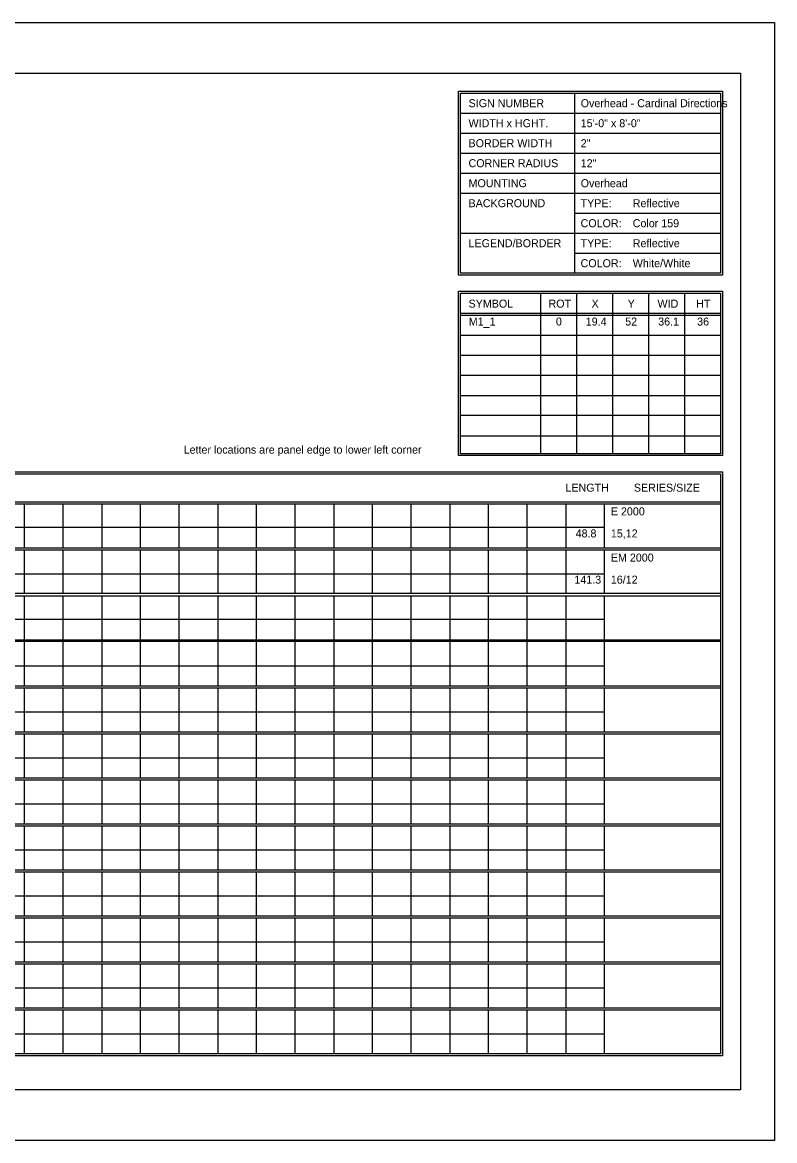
# Model space of a CAD drawing. Extents: x 1806251 to 1809821, y 414895 to 422886.
# Drawn here: x 1809679.34 to 1809684.89, y 415345.97 to 415354.23 of the extents above; entities that cross this region are included whole.
import ezdxf

# ---------------------------------------------------------------- set-up
doc = ezdxf.new("R2010")
doc.units = 0
doc.layers.add('GSSHT', color=7, linetype='Continuous')

msp = doc.modelspace()

# ---------------------------------------------------------------- linework, layer by layer
at = {"layer": 'GSSHT'}
for p, q in [((1809672.1349, 415354.2262), (1809684.8891, 415354.2262)), ((1809684.8891, 415354.2262), (1809684.8891, 415345.9725)), ((1809683.4126, 415353.7035), (1809683.4126, 415352.3747)), ((1809682.571, 415353.5559), (1809684.4905, 415353.5559)), ((1809682.571, 415353.4082), (1809684.4905, 415353.4082)), ((1809682.571, 415353.2606), (1809684.4905, 415353.2606)), ((1809682.571, 415353.1129), (1809684.4905, 415353.1129)), ((1809682.571, 415352.9653), (1809684.4905, 415352.9653)), ((1809683.4126, 415352.8176), (1809684.4905, 415352.8176)), ((1809682.571, 415352.67), (1809684.4905, 415352.67)), ((1809683.4126, 415352.5223), (1809684.4905, 415352.5223)), ((1809683.1616, 415352.227), (1809683.1616, 415351.0428)), ((1809683.4274, 415352.227), (1809683.4274, 415351.0428)), ((1809683.6931, 415352.227), (1809683.6931, 415351.0428)), ((1809683.9589, 415352.227), (1809683.9589, 415351.0428)), ((1809684.2247, 415352.227), (1809684.2247, 415351.0428)), ((1809682.571, 415352.0794), (1809684.4905, 415352.0794)), ((1809682.571, 415352.0646), (1809684.4905, 415352.0646)), ((1809682.571, 415351.9169), (1809684.4905, 415351.9169)), ((1809682.571, 415351.7693), (1809684.4905, 415351.7693)), ((1809682.571, 415351.6216), (1809684.4905, 415351.6216)), ((1809682.571, 415351.471), (1809684.4905, 415351.471)), ((1809682.571, 415351.3263), (1809684.4905, 415351.3263)), ((1809682.571, 415351.1757), (1809684.4905, 415351.1757)), ((1809672.7816, 415350.6885), (1809684.4905, 415350.6885)), ((1809672.7816, 415350.6737), (1809684.4905, 415350.6737)), ((1809679.3492, 415350.6737), (1809679.3492, 415350.3489)), ((1809679.6357, 415350.6737), (1809679.6357, 415350.3489)), ((1809679.9221, 415350.6737), (1809679.9221, 415350.3489)), ((1809680.2056, 415350.6737), (1809680.2056, 415350.3489)), ((1809680.492, 415350.6737), (1809680.492, 415350.3489)), ((1809680.7785, 415350.6737), (1809680.7785, 415350.3489)), ((1809681.062, 415350.6737), (1809681.062, 415350.3489)), ((1809681.3484, 415350.6737), (1809681.3484, 415350.3489)), ((1809681.6349, 415350.6737), (1809681.6349, 415350.3489)), ((1809681.9184, 415350.6737), (1809681.9184, 415350.3489)), ((1809682.2048, 415350.6737), (1809682.2048, 415350.3489)), ((1809682.4913, 415350.6737), (1809682.4913, 415350.3489)), ((1809682.7747, 415350.6737), (1809682.7747, 415350.3489)), ((1809683.0612, 415350.6737), (1809683.0612, 415350.3489)), ((1809683.3476, 415350.6737), (1809683.3476, 415350.3489)), ((1809683.6311, 415350.6737), (1809683.6311, 415350.3489)), ((1809672.7816, 415350.4995), (1809683.6311, 415350.4995)), ((1809672.7816, 415350.3489), (1809684.4905, 415350.3489)), ((1809672.7816, 415350.3341), (1809684.4905, 415350.3341)), ((1809679.3492, 415350.3341), (1809679.3492, 415350.0122)), ((1809679.6357, 415350.3341), (1809679.6357, 415350.0122)), ((1809679.9221, 415350.3341), (1809679.9221, 415350.0122)), ((1809680.2056, 415350.3341), (1809680.2056, 415350.0122)), ((1809680.492, 415350.3341), (1809680.492, 415350.0122)), ((1809680.7785, 415350.3341), (1809680.7785, 415350.0122)), ((1809681.062, 415350.3341), (1809681.062, 415350.0122)), ((1809681.3484, 415350.3341), (1809681.3484, 415350.0122)), ((1809681.6349, 415350.3341), (1809681.6349, 415350.0122)), ((1809681.9184, 415350.3341), (1809681.9184, 415350.0122)), ((1809682.2048, 415350.3341), (1809682.2048, 415350.0122)), ((1809682.4913, 415350.3341), (1809682.4913, 415350.0122)), ((1809682.7747, 415350.3341), (1809682.7747, 415350.0122)), ((1809683.0612, 415350.3341), (1809683.0612, 415350.0122)), ((1809683.3476, 415350.3341), (1809683.3476, 415350.0122)), ((1809683.6311, 415350.3341), (1809683.6311, 415350.0122)), ((1809672.7816, 415350.1569), (1809683.6311, 415350.1569)), ((1809672.7816, 415350.0122), (1809684.4905, 415350.0122)), ((1809672.7816, 415349.9945), (1809684.4905, 415349.9945)), ((1809679.3492, 415349.9945), (1809679.3492, 415349.6697)), ((1809679.6357, 415349.9945), (1809679.6357, 415349.6697)), ((1809679.9221, 415349.9945), (1809679.9221, 415349.6697)), ((1809680.2056, 415349.9945), (1809680.2056, 415349.6697)), ((1809680.492, 415349.9945), (1809680.492, 415349.6697)), ((1809680.7785, 415349.9945), (1809680.7785, 415349.6697)), ((1809681.062, 415349.9945), (1809681.062, 415349.6697)), ((1809681.3484, 415349.9945), (1809681.3484, 415349.6697)), ((1809681.6349, 415349.9945), (1809681.6349, 415349.6697)), ((1809681.9184, 415349.9945), (1809681.9184, 415349.6697)), ((1809682.2048, 415349.9945), (1809682.2048, 415349.6697)), ((1809682.4913, 415349.9945), (1809682.4913, 415349.6697)), ((1809682.7747, 415349.9945), (1809682.7747, 415349.6697)), ((1809683.0612, 415349.9945), (1809683.0612, 415349.6697)), ((1809683.3476, 415349.9945), (1809683.3476, 415349.6697)), ((1809683.6311, 415349.9945), (1809683.6311, 415349.6697)), ((1809672.7816, 415349.8203), (1809683.6311, 415349.8203)), ((1809672.7816, 415349.6697), (1809684.4905, 415349.6697)), ((1809672.7816, 415349.6579), (1809684.4905, 415349.6579)), ((1809679.3492, 415349.6579), (1809679.3492, 415349.3301)), ((1809679.6357, 415349.6579), (1809679.6357, 415349.3301)), ((1809679.9221, 415349.6579), (1809679.9221, 415349.3301)), ((1809680.2056, 415349.6579), (1809680.2056, 415349.3301)), ((1809680.492, 415349.6579), (1809680.492, 415349.3301)), ((1809680.7785, 415349.6579), (1809680.7785, 415349.3301)), ((1809681.062, 415349.6579), (1809681.062, 415349.3301)), ((1809681.3484, 415349.6579), (1809681.3484, 415349.3301)), ((1809681.6349, 415349.6579), (1809681.6349, 415349.3301)), ((1809681.9184, 415349.6579), (1809681.9184, 415349.3301)), ((1809682.2048, 415349.6579), (1809682.2048, 415349.3301)), ((1809682.4913, 415349.6579), (1809682.4913, 415349.3301)), ((1809682.7747, 415349.6579), (1809682.7747, 415349.3301)), ((1809683.0612, 415349.6579), (1809683.0612, 415349.3301)), ((1809683.3476, 415349.6579), (1809683.3476, 415349.3301)), ((1809683.6311, 415349.6579), (1809683.6311, 415349.3301)), ((1809672.7816, 415349.4777), (1809683.6311, 415349.4777)), ((1809672.7816, 415349.3301), (1809684.4905, 415349.3301)), ((1809672.7816, 415349.3153), (1809684.4905, 415349.3153)), ((1809679.3492, 415349.3153), (1809679.3492, 415348.9905)), ((1809679.6357, 415349.3153), (1809679.6357, 415348.9905)), ((1809679.9221, 415349.3153), (1809679.9221, 415348.9905)), ((1809680.2056, 415349.3153), (1809680.2056, 415348.9905)), ((1809680.492, 415349.3153), (1809680.492, 415348.9905)), ((1809680.7785, 415349.3153), (1809680.7785, 415348.9905)), ((1809681.062, 415349.3153), (1809681.062, 415348.9905)), ((1809681.3484, 415349.3153), (1809681.3484, 415348.9905)), ((1809681.6349, 415349.3153), (1809681.6349, 415348.9905)), ((1809681.9184, 415349.3153), (1809681.9184, 415348.9905)), ((1809682.2048, 415349.3153), (1809682.2048, 415348.9905)), ((1809682.4913, 415349.3153), (1809682.4913, 415348.9905)), ((1809682.7747, 415349.3153), (1809682.7747, 415348.9905)), ((1809683.0612, 415349.3153), (1809683.0612, 415348.9905)), ((1809683.3476, 415349.3153), (1809683.3476, 415348.9905)), ((1809683.6311, 415349.3153), (1809683.6311, 415348.9905)), ((1809672.7816, 415349.1381), (1809683.6311, 415349.1381)), ((1809672.7816, 415348.9905), (1809684.4905, 415348.9905)), ((1809672.7816, 415348.9757), (1809684.4905, 415348.9757)), ((1809679.3492, 415348.9757), (1809679.3492, 415348.6509)), ((1809679.6357, 415348.9757), (1809679.6357, 415348.6509)), ((1809679.9221, 415348.9757), (1809679.9221, 415348.6509)), ((1809680.2056, 415348.9757), (1809680.2056, 415348.6509)), ((1809680.492, 415348.9757), (1809680.492, 415348.6509)), ((1809680.7785, 415348.9757), (1809680.7785, 415348.6509)), ((1809681.062, 415348.9757), (1809681.062, 415348.6509)), ((1809681.3484, 415348.9757), (1809681.3484, 415348.6509)), ((1809681.6349, 415348.9757), (1809681.6349, 415348.6509)), ((1809681.9184, 415348.9757), (1809681.9184, 415348.6509)), ((1809682.2048, 415348.9757), (1809682.2048, 415348.6509)), ((1809682.4913, 415348.9757), (1809682.4913, 415348.6509)), ((1809682.7747, 415348.9757), (1809682.7747, 415348.6509)), ((1809683.0612, 415348.9757), (1809683.0612, 415348.6509)), ((1809683.3476, 415348.9757), (1809683.3476, 415348.6509)), ((1809683.6311, 415348.9757), (1809683.6311, 415348.6509)), ((1809672.7816, 415348.7985), (1809683.6311, 415348.7985)), ((1809672.7816, 415348.6509), (1809684.4905, 415348.6509)), ((1809672.7816, 415348.6361), (1809684.4905, 415348.6361)), ((1809679.3492, 415348.6361), (1809679.3492, 415348.3113)), ((1809679.6357, 415348.6361), (1809679.6357, 415348.3113)), ((1809679.9221, 415348.6361), (1809679.9221, 415348.3113)), ((1809680.2056, 415348.6361), (1809680.2056, 415348.3113)), ((1809680.492, 415348.6361), (1809680.492, 415348.3113)), ((1809680.7785, 415348.6361), (1809680.7785, 415348.3113)), ((1809681.062, 415348.6361), (1809681.062, 415348.3113)), ((1809681.3484, 415348.6361), (1809681.3484, 415348.3113)), ((1809681.6349, 415348.6361), (1809681.6349, 415348.3113)), ((1809681.9184, 415348.6361), (1809681.9184, 415348.3113)), ((1809682.2048, 415348.6361), (1809682.2048, 415348.3113)), ((1809682.4913, 415348.6361), (1809682.4913, 415348.3113)), ((1809682.7747, 415348.6361), (1809682.7747, 415348.3113)), ((1809683.0612, 415348.6361), (1809683.0612, 415348.3113)), ((1809683.3476, 415348.6361), (1809683.3476, 415348.3113)), ((1809683.6311, 415348.6361), (1809683.6311, 415348.3113)), ((1809672.7816, 415348.4589), (1809683.6311, 415348.4589)), ((1809672.7816, 415348.3113), (1809684.4905, 415348.3113)), ((1809672.7816, 415348.2965), (1809684.4905, 415348.2965)), ((1809679.3492, 415348.2965), (1809679.3492, 415347.9717)), ((1809679.6357, 415348.2965), (1809679.6357, 415347.9717)), ((1809679.9221, 415348.2965), (1809679.9221, 415347.9717)), ((1809680.2056, 415348.2965), (1809680.2056, 415347.9717)), ((1809680.492, 415348.2965), (1809680.492, 415347.9717)), ((1809680.7785, 415348.2965), (1809680.7785, 415347.9717)), ((1809681.062, 415348.2965), (1809681.062, 415347.9717)), ((1809681.3484, 415348.2965), (1809681.3484, 415347.9717)), ((1809681.6349, 415348.2965), (1809681.6349, 415347.9717)), ((1809681.9184, 415348.2965), (1809681.9184, 415347.9717)), ((1809682.2048, 415348.2965), (1809682.2048, 415347.9717)), ((1809682.4913, 415348.2965), (1809682.4913, 415347.9717)), ((1809682.7747, 415348.2965), (1809682.7747, 415347.9717)), ((1809683.0612, 415348.2965), (1809683.0612, 415347.9717)), ((1809683.3476, 415348.2965), (1809683.3476, 415347.9717)), ((1809683.6311, 415348.2965), (1809683.6311, 415347.9717)), ((1809672.7816, 415348.1193), (1809683.6311, 415348.1193)), ((1809672.7816, 415347.9717), (1809684.4905, 415347.9717)), ((1809672.7816, 415347.9569), (1809684.4905, 415347.9569)), ((1809679.3492, 415347.9569), (1809679.3492, 415347.6321)), ((1809679.6357, 415347.9569), (1809679.6357, 415347.6321)), ((1809679.9221, 415347.9569), (1809679.9221, 415347.6321)), ((1809680.2056, 415347.9569), (1809680.2056, 415347.6321)), ((1809680.492, 415347.9569), (1809680.492, 415347.6321)), ((1809680.7785, 415347.9569), (1809680.7785, 415347.6321)), ((1809681.062, 415347.9569), (1809681.062, 415347.6321)), ((1809681.3484, 415347.9569), (1809681.3484, 415347.6321)), ((1809681.6349, 415347.9569), (1809681.6349, 415347.6321)), ((1809681.9184, 415347.9569), (1809681.9184, 415347.6321)), ((1809682.2048, 415347.9569), (1809682.2048, 415347.6321)), ((1809682.4913, 415347.9569), (1809682.4913, 415347.6321)), ((1809682.7747, 415347.9569), (1809682.7747, 415347.6321)), ((1809683.0612, 415347.9569), (1809683.0612, 415347.6321)), ((1809683.3476, 415347.9569), (1809683.3476, 415347.6321)), ((1809683.6311, 415347.9569), (1809683.6311, 415347.6321)), ((1809672.7816, 415347.7797), (1809683.6311, 415347.7797)), ((1809672.7816, 415347.6321), (1809684.4905, 415347.6321)), ((1809672.7816, 415347.6173), (1809684.4905, 415347.6173)), ((1809679.3492, 415347.6173), (1809679.3492, 415347.2925)), ((1809679.6357, 415347.6173), (1809679.6357, 415347.2925)), ((1809679.9221, 415347.6173), (1809679.9221, 415347.2925)), ((1809680.2056, 415347.6173), (1809680.2056, 415347.2925)), ((1809680.492, 415347.6173), (1809680.492, 415347.2925)), ((1809680.7785, 415347.6173), (1809680.7785, 415347.2925)), ((1809681.062, 415347.6173), (1809681.062, 415347.2925)), ((1809681.3484, 415347.6173), (1809681.3484, 415347.2925)), ((1809681.6349, 415347.6173), (1809681.6349, 415347.2925)), ((1809681.9184, 415347.6173), (1809681.9184, 415347.2925)), ((1809682.2048, 415347.6173), (1809682.2048, 415347.2925)), ((1809682.4913, 415347.6173), (1809682.4913, 415347.2925)), ((1809682.7747, 415347.6173), (1809682.7747, 415347.2925)), ((1809683.0612, 415347.6173), (1809683.0612, 415347.2925)), ((1809683.3476, 415347.6173), (1809683.3476, 415347.2925)), ((1809683.6311, 415347.6173), (1809683.6311, 415347.2925)), ((1809672.7816, 415347.4401), (1809683.6311, 415347.4401)), ((1809672.7816, 415347.2925), (1809684.4905, 415347.2925)), ((1809672.7816, 415347.2777), (1809684.4905, 415347.2777)), ((1809679.3492, 415347.2777), (1809679.3492, 415346.9529)), ((1809679.6357, 415347.2777), (1809679.6357, 415346.9529)), ((1809679.9221, 415347.2777), (1809679.9221, 415346.9529)), ((1809680.2056, 415347.2777), (1809680.2056, 415346.9529)), ((1809680.492, 415347.2777), (1809680.492, 415346.9529)), ((1809680.7785, 415347.2777), (1809680.7785, 415346.9529)), ((1809681.062, 415347.2777), (1809681.062, 415346.9529)), ((1809681.3484, 415347.2777), (1809681.3484, 415346.9529)), ((1809681.6349, 415347.2777), (1809681.6349, 415346.9529)), ((1809681.9184, 415347.2777), (1809681.9184, 415346.9529)), ((1809682.2048, 415347.2777), (1809682.2048, 415346.9529)), ((1809682.4913, 415347.2777), (1809682.4913, 415346.9529)), ((1809682.7747, 415347.2777), (1809682.7747, 415346.9529)), ((1809683.0612, 415347.2777), (1809683.0612, 415346.9529)), ((1809683.3476, 415347.2777), (1809683.3476, 415346.9529)), ((1809683.6311, 415347.2777), (1809683.6311, 415346.9529)), ((1809672.7816, 415347.1005), (1809683.6311, 415347.1005)), ((1809672.7816, 415346.9529), (1809684.4905, 415346.9529)), ((1809672.7816, 415346.9381), (1809684.4905, 415346.9381)), ((1809679.3492, 415346.9381), (1809679.3492, 415346.6133)), ((1809679.6357, 415346.9381), (1809679.6357, 415346.6133)), ((1809679.9221, 415346.9381), (1809679.9221, 415346.6133)), ((1809680.2056, 415346.9381), (1809680.2056, 415346.6133)), ((1809680.492, 415346.9381), (1809680.492, 415346.6133)), ((1809680.7785, 415346.9381), (1809680.7785, 415346.6133)), ((1809681.062, 415346.9381), (1809681.062, 415346.6133)), ((1809681.3484, 415346.9381), (1809681.3484, 415346.6133)), ((1809681.6349, 415346.9381), (1809681.6349, 415346.6133)), ((1809681.9184, 415346.9381), (1809681.9184, 415346.6133)), ((1809682.2048, 415346.9381), (1809682.2048, 415346.6133)), ((1809682.4913, 415346.9381), (1809682.4913, 415346.6133)), ((1809682.7747, 415346.9381), (1809682.7747, 415346.6133)), ((1809683.0612, 415346.9381), (1809683.0612, 415346.6133)), ((1809683.3476, 415346.9381), (1809683.3476, 415346.6133)), ((1809683.6311, 415346.9381), (1809683.6311, 415346.6133)), ((1809672.7816, 415346.7609), (1809683.6311, 415346.7609)), ((1809684.8891, 415345.9725), (1809672.1349, 415345.9725))]:
    msp.add_line(p, q, dxfattribs=at)
for points in [[(1809672.634, 415353.8512), (1809684.6381, 415353.8512), (1809684.6381, 415346.3475), (1809672.634, 415346.3475)], [(1809682.5562, 415353.7183), (1809684.5052, 415353.7183), (1809684.5052, 415352.3599), (1809682.5562, 415352.3599)], [(1809682.571, 415353.7035), (1809684.4905, 415353.7035), (1809684.4905, 415352.3747), (1809682.571, 415352.3747)], [(1809682.5562, 415352.2418), (1809684.5052, 415352.2418), (1809684.5052, 415351.0281), (1809682.5562, 415351.0281)], [(1809682.571, 415352.227), (1809684.4905, 415352.227), (1809684.4905, 415351.0428), (1809682.571, 415351.0428)], [(1809672.7669, 415350.91), (1809684.5052, 415350.91), (1809684.5052, 415346.5985), (1809672.7669, 415346.5985)], [(1809672.7816, 415350.8952), (1809684.4905, 415350.8952), (1809684.4905, 415346.6133), (1809672.7816, 415346.6133)]]:
    msp.add_lwpolyline(points, close=True, dxfattribs=at)

# ---------------------------------------------------------------- texts
for s, height, p in [('SIGN NUMBER', 0.059055, (1809682.63, 415353.6002)), ('Overhead - Cardinal Directions', 0.059055, (1809683.4579, 415353.6001)), ('WIDTH x HGHT.', 0.059055, (1809682.63, 415353.4525)), ('15\'-0" x 8\'-0"', 0.059055, (1809683.4579, 415353.4524)), ('BORDER WIDTH', 0.059055, (1809682.63, 415353.3049)), ('2"', 0.05906, (1809683.4579, 415353.3048)), ('CORNER RADIUS', 0.059055, (1809682.63, 415353.1572)), ('12"', 0.05906, (1809683.4579, 415353.1571)), ('MOUNTING', 0.05906, (1809682.63, 415353.0096)), ('Overhead', 0.05906, (1809683.4579, 415353.0095)), ('BACKGROUND', 0.05906, (1809682.63, 415352.8619)), ('TYPE:', 0.05906, (1809683.4569, 415352.8619)), ('Reflective', 0.05906, (1809683.8418, 415352.8619)), ('COLOR:', 0.05906, (1809683.4569, 415352.7143)), ('Color 159', 0.05906, (1809683.8418, 415352.7142)), ('LEGEND/BORDER', 0.059055, (1809682.63, 415352.5666)), ('TYPE:', 0.05906, (1809683.4569, 415352.5666)), ('Reflective', 0.05906, (1809683.8418, 415352.5666)), ('COLOR:', 0.05906, (1809683.4569, 415352.419)), ('White/White', 0.059055, (1809683.8418, 415352.419)), ('SYMBOL', 0.05906, (1809682.63, 415352.1207)), ('ROT', 0.05906, (1809683.22, 415352.1207)), ('X', 0.0591, (1809683.538, 415352.1207)), ('Y', 0.0591, (1809683.8041, 415352.1207)), ('WID', 0.05906, (1809684.0246, 415352.1207)), ('HT', 0.05906, (1809684.3102, 415352.1207)), ('M1_1', 0.05906, (1809682.6317, 415351.9885)), ('0', 0.0591, (1809683.2748, 415351.9885)), ('19.4', 0.05906, (1809683.4948, 415351.9885)), ('52', 0.05906, (1809683.7863, 415351.9885)), ('36.1', 0.05906, (1809684.0298, 415351.9885)), ('36', 0.05906, (1809684.3172, 415351.9885)), ('Letter locations are panel edge to lower left corner', 0.059055, (1809680.5272, 415351.043)), ('LENGTH', 0.05906, (1809683.345, 415350.7623)), ('SERIES/SIZE', 0.059061, (1809683.8502, 415350.7623)), ('E 2000', 0.05906, (1809683.6803, 415350.5874)), ('48.8', 0.05906, (1809683.4202, 415350.4246)), ('15,12', 0.05906, (1809683.6803, 415350.4246)), ('EM 2000', 0.05906, (1809683.6803, 415350.2463)), ('141.3', 0.05906, (1809683.4112, 415350.0835)), ('16/12', 0.05906, (1809683.6803, 415350.0835))]:
    msp.add_text(s, height=height, dxfattribs=at).set_placement(p)

doc.saveas('drawing.dxf')
